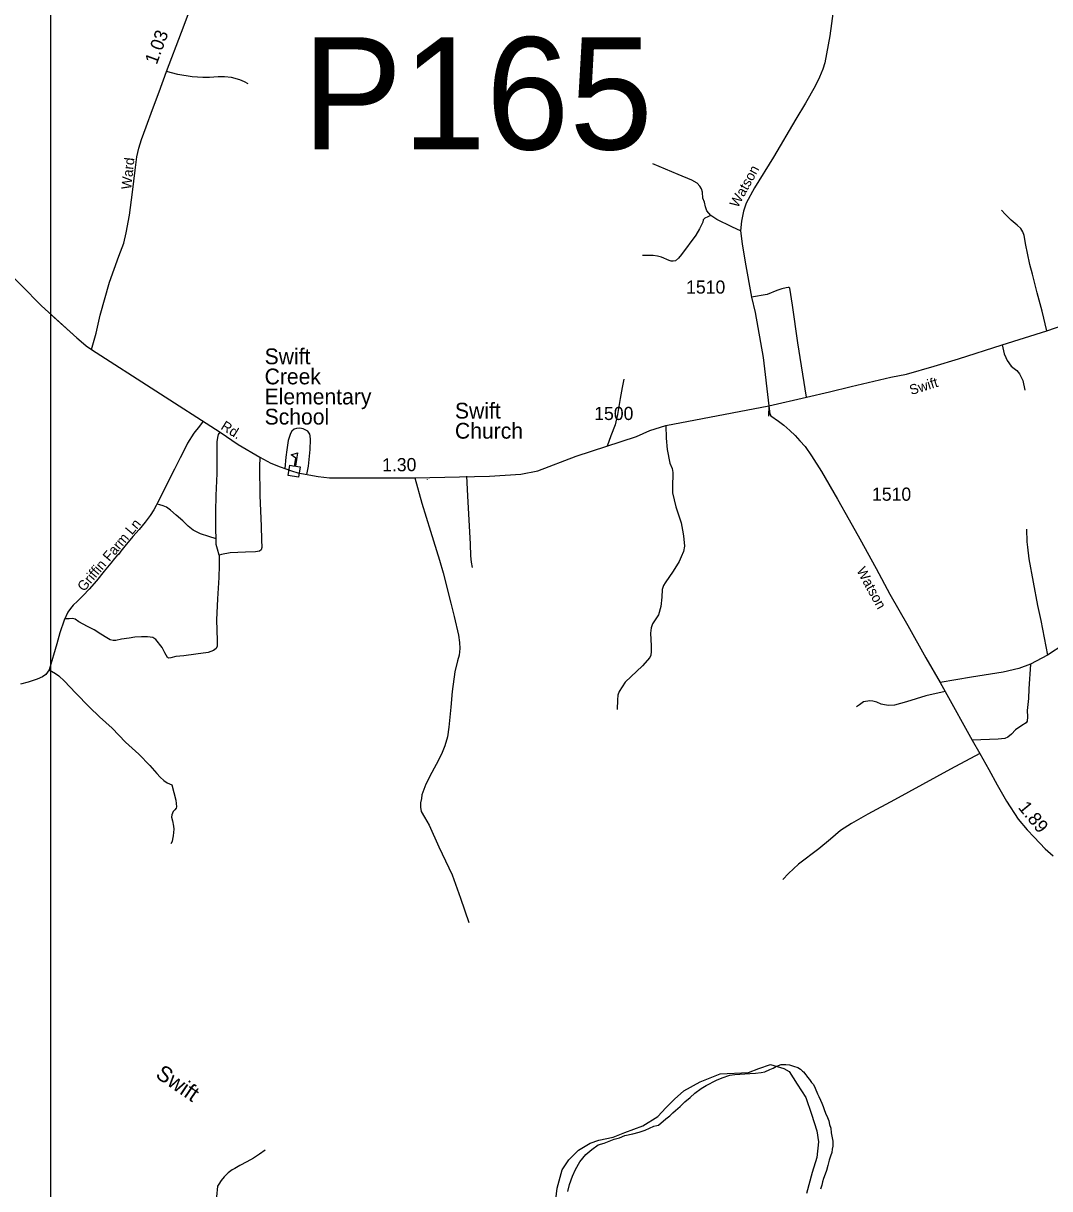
# Model space of a CAD drawing. Extents: x 2220236 to 2384410, y 720751 to 894131.
# Drawn here: x 2322920 to 2332669, y 852126 to 863199 of the extents above; entities that cross this region are included whole.
import ezdxf

# ---------------------------------------------------------------- set-up
doc = ezdxf.new("R2010")
doc.units = 0
doc.layers.add('Default', color=7, linetype='Continuous')

msp = doc.modelspace()

# ---------------------------------------------------------------- linework, layer by layer
at = {"layer": 'Default'}
for p, q in [((2323179, 870389), (2323179, 833130)), ((2330001, 859564), (2329999, 859468)), ((2326755, 858865), (2326755, 858861)), ((2332648, 857196), (2332487, 857110))]:
    msp.add_line(p, q, dxfattribs=at)
for points in [[(2323569, 860101), (2323611, 860255), (2323651, 860426), (2323739, 860739), (2323828, 860988), (2323875, 861111), (2323898, 861210), (2323930, 861376), (2323956, 861594), (2323981, 861803), (2323999, 861931), (2324017, 862014), (2324041, 862095), (2324086, 862215), (2324147, 862381), (2324210, 862549), (2324280, 862740), (2324422, 863115), (2324505, 863333)], [(2323569, 860101), (2323611, 860255), (2323651, 860426), (2323739, 860739), (2323828, 860988), (2323875, 861111), (2323898, 861210), (2323930, 861376), (2323956, 861594), (2323981, 861803), (2323999, 861931), (2324017, 862014), (2324041, 862095), (2324086, 862215), (2324147, 862381), (2324210, 862549), (2324280, 862740), (2324422, 863115), (2324505, 863333)], [(2330614, 863314), (2330580, 863079), (2330534, 862823), (2330514, 862763), (2330484, 862688), (2330443, 862602), (2330350, 862441), (2330258, 862288), (2330045, 861928), (2329866, 861637), (2329786, 861489), (2329760, 861416), (2329741, 861318), (2329733, 861228), (2329748, 861104), (2329776, 860930), (2329838, 860596), (2329871, 860451), (2329949, 860023), (2330001, 859564)], [(2330614, 863314), (2330580, 863079), (2330534, 862823), (2330514, 862763), (2330484, 862688), (2330443, 862602), (2330350, 862441), (2330258, 862288), (2330045, 861928), (2329866, 861637), (2329786, 861489), (2329760, 861416), (2329741, 861318), (2329733, 861228), (2329748, 861104), (2329776, 860930), (2329838, 860596), (2329871, 860451), (2329949, 860023), (2330001, 859564)], [(2325055, 862625), (2325021, 862643), (2324977, 862663), (2324897, 862684), (2324831, 862691), (2324771, 862690), (2324689, 862686), (2324625, 862685), (2324525, 862690), (2324388, 862713), (2324280, 862740)], [(2321476, 862533), (2321502, 862498), (2321702, 862192), (2321848, 861983), (2322006, 861735), (2322134, 861544), (2322217, 861423), (2322280, 861336), (2322314, 861302), (2322362, 861248), (2322438, 861174), (2322598, 861012), (2322707, 860909), (2323092, 860516), (2323428, 860211), (2323468, 860175), (2323516, 860134), (2323569, 860101)], [(2329451, 861373), (2329414, 861418), (2329399, 861456), (2329389, 861499), (2329376, 861539), (2329371, 861596), (2329362, 861628), (2329346, 861652), (2329320, 861680), (2329269, 861709), (2329139, 861764), (2328901, 861863)], [(2329451, 861373), (2329395, 861349), (2329379, 861333), (2329374, 861311), (2329360, 861278), (2329344, 861248), (2329307, 861188), (2329173, 861002), (2329145, 860968), (2329114, 860942), (2329092, 860938), (2329074, 860941), (2329054, 860947), (2328981, 860976), (2328943, 860988), (2328903, 860992), (2328801, 860994)], [(2329733, 861228), (2329655, 861262), (2329607, 861287), (2329552, 861313), (2329509, 861335), (2329451, 861373)], [(2332642, 860276), (2332597, 860463), (2332550, 860640), (2332506, 860816), (2332481, 860909), (2332458, 861016), (2332444, 861090), (2332426, 861182), (2332414, 861219), (2332394, 861249), (2332362, 861283), (2332303, 861330), (2332273, 861360), (2332248, 861385), (2332211, 861424)], [(2330361, 859647), (2330278, 860163), (2330228, 860520), (2330202, 860684), (2330196, 860688), (2330184, 860689), (2330166, 860687), (2330126, 860677), (2330078, 860662), (2329985, 860623), (2329838, 860596)], [(2323179, 860437), (2323428, 860211), (2323468, 860175), (2323516, 860134), (2323569, 860101)], [(2330001, 859564), (2330361, 859647), (2330579, 859697), (2330784, 859747), (2331159, 859837), (2331310, 859865), (2331571, 859941), (2331802, 860011), (2332217, 860146), (2332642, 860276), (2332808, 860335)], [(2330001, 859564), (2330361, 859647), (2330579, 859697), (2330784, 859747), (2331159, 859837), (2331310, 859865), (2331571, 859941), (2331802, 860011), (2332217, 860146), (2332642, 860276), (2332808, 860335)], [(2323569, 860101), (2324789, 859315), (2324961, 859196), (2325166, 859076), (2325272, 859021), (2325361, 858985), (2325468, 858947), (2325528, 858928), (2325722, 858892), (2325827, 858882), (2326293, 858880), (2326638, 858882), (2327348, 858898), (2327645, 858915), (2327806, 858948), (2328173, 859088), (2328745, 859275), (2328872, 859330), (2329023, 859378), (2330001, 859564)], [(2323569, 860101), (2324789, 859315), (2324961, 859196), (2325166, 859076), (2325272, 859021), (2325361, 858985), (2325468, 858947), (2325528, 858928), (2325722, 858892), (2325827, 858882), (2326293, 858880), (2326638, 858882), (2327348, 858898), (2327645, 858915), (2327806, 858948), (2328173, 859088), (2328745, 859275), (2328872, 859330), (2329023, 859378), (2330001, 859564)], [(2332217, 860146), (2332238, 860060), (2332252, 860024), (2332267, 859996), (2332303, 859942), (2332332, 859919), (2332358, 859901), (2332382, 859869), (2332413, 859807), (2332434, 859713)], [(2328624, 859819), (2328610, 859739), (2328590, 859636), (2328565, 859481), (2328542, 859383), (2328501, 859279), (2328465, 859181)], [(2330001, 859564), (2330010, 859485), (2330020, 859471), (2330092, 859420), (2330145, 859382), (2330201, 859330), (2330253, 859283), (2330296, 859233), (2330348, 859178), (2330407, 859091), (2330501, 858942), (2330655, 858679), (2330764, 858483), (2330865, 858302), (2331020, 858019), (2331151, 857775), (2331322, 857477), (2331494, 857171), (2331628, 856937), (2331677, 856851), (2331933, 856387), (2332007, 856261), (2332093, 856110), (2332172, 855965), (2332260, 855807), (2332370, 855639), (2332454, 855537), (2332521, 855466), (2332628, 855355), (2332701, 855290)], [(2330001, 859564), (2330010, 859485), (2330020, 859471), (2330092, 859420), (2330145, 859382), (2330201, 859330), (2330253, 859283), (2330296, 859233), (2330348, 859178), (2330407, 859091), (2330501, 858942), (2330655, 858679), (2330764, 858483), (2330865, 858302), (2331020, 858019), (2331151, 857775), (2331322, 857477), (2331494, 857171), (2331628, 856937), (2331677, 856851), (2331933, 856387), (2332007, 856261), (2332093, 856110), (2332172, 855965), (2332260, 855807), (2332370, 855639), (2332454, 855537), (2332521, 855466), (2332628, 855355), (2332701, 855290)], [(2324627, 859418), (2324594, 859373), (2324541, 859305), (2324480, 859211), (2324457, 859163), (2324409, 859070), (2324355, 858962), (2324292, 858838), (2324238, 858728), (2324188, 858629)], [(2329023, 859378), (2329027, 859257), (2329037, 859151), (2329060, 859021), (2329082, 858970), (2329091, 858930), (2329085, 858789), (2329086, 858737), (2329117, 858605), (2329148, 858519), (2329169, 858453), (2329183, 858384), (2329190, 858330), (2329199, 858230), (2329192, 858180), (2329170, 858130), (2329149, 858087), (2329092, 857995), (2329017, 857884), (2329001, 857858), (2328989, 857820), (2328986, 857746), (2328975, 857658), (2328952, 857579), (2328897, 857493), (2328885, 857455), (2328878, 857405), (2328881, 857345), (2328885, 857283), (2328884, 857231), (2328880, 857195), (2328872, 857175), (2328803, 857094), (2328637, 856938), (2328580, 856850), (2328568, 856816), (2328563, 856770), (2328562, 856680)], [(2324751, 858302), (2324748, 858394), (2324748, 858560), (2324753, 858714), (2324760, 858923), (2324760, 859000), (2324762, 859222), (2324768, 859264), (2324775, 859292), (2324789, 859315)], [(2325614, 858912), (2325628, 858991), (2325644, 859151), (2325649, 859246), (2325646, 859280), (2325641, 859297), (2325621, 859324), (2325578, 859345), (2325545, 859352), (2325516, 859348), (2325492, 859344), (2325472, 859325), (2325457, 859302), (2325437, 859234), (2325424, 859146), (2325412, 859078), (2325404, 858970)], [(2325166, 859076), (2325163, 858986), (2325168, 858714), (2325180, 858420), (2325183, 858291), (2325185, 858219), (2325180, 858196), (2325163, 858184), (2325125, 858178), (2325030, 858173), (2324886, 858168), (2324802, 858153), (2324780, 858146)], [(2326638, 858882), (2326707, 858639), (2326787, 858375), (2326872, 858098), (2326908, 857977), (2326980, 857689), (2327014, 857563), (2327053, 857385), (2327062, 857315), (2327066, 857259), (2327061, 857196), (2327044, 857141), (2327019, 857038), (2326993, 856852), (2326980, 856701), (2326961, 856512), (2326948, 856421), (2326925, 856334), (2326898, 856271), (2326863, 856198), (2326800, 856082), (2326744, 855970), (2326707, 855869), (2326701, 855833), (2326692, 855794), (2326693, 855750), (2326700, 855711), (2326730, 855657), (2326775, 855579), (2326867, 855374), (2326995, 855109), (2327072, 854888), (2327153, 854657)], [(2327131, 858897), (2327140, 858709), (2327165, 858249), (2327169, 858139), (2327174, 858080), (2327185, 858030)], [(2324188, 858629), (2324183, 858619), (2324159, 858578), (2324125, 858522), (2324078, 858460), (2324019, 858390), (2323960, 858323), (2323883, 858230), (2323845, 858183), (2323826, 858156), (2323808, 858139), (2323785, 858113), (2323752, 858071), (2323689, 857995), (2323616, 857901), (2323545, 857822), (2323489, 857764), (2323434, 857709), (2323393, 857671), (2323369, 857640), (2323343, 857603), (2323309, 857528), (2323268, 857408), (2323238, 857302), (2323165, 857055)], [(2324751, 858302), (2324682, 858322), (2324603, 858350), (2324533, 858382), (2324485, 858422), (2324434, 858472), (2324372, 858525), (2324319, 858575), (2324281, 858601), (2324248, 858614), (2324216, 858623), (2324188, 858629)], [(2332450, 858394), (2332453, 858274), (2332458, 858222), (2332471, 858112), (2332554, 857667), (2332586, 857524), (2332648, 857196)], [(2324780, 858146), (2324764, 858204), (2324752, 858247), (2324751, 858272), (2324751, 858302)], [(2324780, 858146), (2324780, 858048), (2324777, 857934), (2324765, 857731), (2324755, 857530), (2324761, 857334), (2324761, 857281), (2324751, 857259), (2324726, 857241), (2324675, 857221), (2324559, 857206), (2324444, 857189), (2324370, 857184), (2324321, 857171), (2324300, 857168), (2324290, 857173), (2324263, 857219), (2324238, 857269), (2324179, 857344), (2324149, 857364), (2324101, 857371), (2324041, 857371), (2323980, 857366), (2323924, 857357), (2323851, 857347), (2323798, 857336), (2323773, 857336), (2323746, 857342), (2323713, 857359), (2323655, 857395), (2323592, 857437), (2323531, 857468), (2323446, 857513), (2323411, 857537), (2323390, 857543), (2323355, 857540), (2323315, 857542)], [(2332803, 857296), (2332648, 857196)], [(2323165, 857055), (2323135, 857013), (2323102, 856989), (2323051, 856967), (2322966, 856939), (2322894, 856919)], [(2323165, 857055), (2323225, 857023), (2323258, 856998), (2323310, 856949), (2323416, 856839), (2323549, 856703), (2323643, 856610), (2323763, 856502), (2323892, 856369), (2324018, 856254), (2324123, 856147), (2324188, 856073), (2324219, 856037), (2324256, 856005), (2324287, 855984), (2324330, 855963), (2324368, 855817), (2324376, 855755), (2324372, 855741), (2324360, 855726), (2324344, 855709), (2324337, 855696), (2324331, 855679), (2324329, 855655), (2324337, 855622), (2324345, 855572), (2324349, 855543), (2324346, 855512), (2324344, 855479), (2324338, 855446), (2324333, 855424), (2324320, 855402)], [(2332487, 857110), (2332376, 857070), (2332228, 857035), (2331928, 856987), (2331628, 856937)], [(2332487, 857110), (2332472, 856876), (2332467, 856784), (2332456, 856670), (2332459, 856610), (2332457, 856570), (2332447, 856552), (2332406, 856528), (2332345, 856485), (2332308, 856444), (2332272, 856417), (2332243, 856404), (2332180, 856399), (2331933, 856387)], [(2331677, 856851), (2331493, 856809), (2331308, 856753), (2331196, 856722), (2331137, 856717), (2331100, 856723), (2331068, 856729), (2331026, 856748), (2330988, 856758), (2330962, 856761), (2330902, 856751), (2330863, 856723), (2330833, 856706)], [(2332007, 856261), (2331727, 856112), (2331196, 855822), (2330942, 855686), (2330787, 855596), (2330683, 855531), (2330586, 855448), (2330475, 855357), (2330285, 855209), (2330190, 855120), (2330135, 855063)], [(2327975, 851994), (2327991, 852131), (2328040, 852307), (2328101, 852400), (2328194, 852494), (2328304, 852560), (2328386, 852587), (2328524, 852615), (2328634, 852659), (2328804, 852725), (2328947, 852813), (2329024, 852895), (2329106, 852978), (2329194, 853055), (2329348, 853143), (2329540, 853219), (2329809, 853230), (2329908, 853269), (2330018, 853307), (2330144, 853269), (2330194, 853241), (2330271, 853121), (2330353, 852994), (2330408, 852835), (2330457, 852675), (2330474, 852571), (2330457, 852422), (2330413, 852279), (2330359, 852082)], [(2328092, 852100), (2328108, 852166), (2328137, 852246), (2328165, 852310), (2328206, 852382), (2328263, 852452), (2328321, 852499), (2328379, 852543), (2328437, 852560), (2328532, 852596), (2328584, 852609), (2328635, 852631), (2328711, 852648), (2328770, 852665), (2328828, 852683), (2328869, 852700), (2328908, 852720), (2328939, 852728), (2328952, 852731), (2329023, 852791), (2329062, 852818), (2329090, 852846), (2329114, 852868), (2329158, 852908), (2329205, 852951), (2329253, 852992), (2329299, 853033), (2329359, 853077), (2329406, 853107), (2329503, 853157), (2329558, 853180), (2329630, 853204), (2329678, 853213), (2329725, 853214), (2329773, 853217), (2329820, 853221), (2329874, 853224), (2329928, 853229), (2329964, 853236), (2330012, 853259), (2330043, 853272), (2330074, 853290), (2330079, 853292), (2330118, 853306), (2330162, 853307), (2330198, 853304), (2330236, 853291), (2330277, 853278), (2330304, 853262), (2330323, 853243), (2330330, 853236), (2330352, 853209), (2330363, 853196), (2330370, 853187), (2330388, 853163), (2330406, 853136), (2330426, 853115), (2330442, 853081), (2330464, 853027), (2330477, 853002), (2330493, 852968), (2330506, 852939), (2330518, 852908), (2330528, 852880), (2330541, 852845), (2330558, 852804), (2330571, 852771), (2330579, 852735), (2330590, 852701), (2330595, 852658), (2330609, 852579), (2330609, 852529), (2330603, 852503), (2330600, 852471), (2330586, 852434), (2330574, 852396), (2330561, 852347), (2330548, 852300), (2330536, 852265), (2330522, 852222), (2330512, 852193), (2330505, 852161), (2330491, 852121)], [(2328092, 852100), (2328108, 852166), (2328137, 852246), (2328165, 852310), (2328206, 852382), (2328263, 852452), (2328321, 852499), (2328379, 852543), (2328437, 852560), (2328532, 852596), (2328584, 852609), (2328635, 852631), (2328711, 852648), (2328770, 852665), (2328828, 852683), (2328869, 852700), (2328908, 852720), (2328939, 852728), (2328952, 852731), (2329023, 852791), (2329062, 852818), (2329090, 852846), (2329114, 852868), (2329158, 852908), (2329205, 852951), (2329253, 852992), (2329299, 853033), (2329359, 853077), (2329406, 853107), (2329503, 853157), (2329558, 853180), (2329630, 853204), (2329678, 853213), (2329725, 853214), (2329773, 853217), (2329820, 853221), (2329874, 853224), (2329928, 853229), (2329964, 853236), (2330012, 853259), (2330043, 853272), (2330074, 853290), (2330079, 853292), (2330118, 853306), (2330162, 853307), (2330198, 853304), (2330236, 853291), (2330277, 853278), (2330304, 853262), (2330323, 853243), (2330330, 853236), (2330352, 853209), (2330363, 853196), (2330370, 853187), (2330388, 853163), (2330406, 853136), (2330426, 853115), (2330442, 853081), (2330464, 853027), (2330477, 853002), (2330493, 852968), (2330506, 852939), (2330518, 852908), (2330528, 852880), (2330541, 852845), (2330558, 852804), (2330571, 852771), (2330579, 852735), (2330590, 852701), (2330595, 852658), (2330609, 852579), (2330609, 852529), (2330603, 852503), (2330600, 852471), (2330586, 852434), (2330574, 852396), (2330561, 852347), (2330548, 852300), (2330536, 852265), (2330522, 852222), (2330512, 852193), (2330505, 852161), (2330491, 852121)], [(2328092, 852100), (2328108, 852166), (2328137, 852246), (2328165, 852310), (2328206, 852382), (2328263, 852452), (2328321, 852499), (2328379, 852543), (2328437, 852560), (2328532, 852596), (2328584, 852609), (2328635, 852631), (2328711, 852648), (2328770, 852665), (2328828, 852683), (2328869, 852700), (2328908, 852720), (2328939, 852728), (2328952, 852731), (2329023, 852791), (2329062, 852818), (2329090, 852846), (2329114, 852868), (2329158, 852908), (2329205, 852951), (2329253, 852992), (2329299, 853033), (2329359, 853077), (2329406, 853107), (2329503, 853157), (2329558, 853180), (2329630, 853204), (2329678, 853213), (2329725, 853214), (2329773, 853217), (2329820, 853221), (2329874, 853224), (2329928, 853229), (2329964, 853236), (2330012, 853259), (2330043, 853272), (2330074, 853290), (2330079, 853292), (2330118, 853306), (2330162, 853307), (2330198, 853304), (2330236, 853291), (2330277, 853278), (2330304, 853262), (2330323, 853243), (2330330, 853236), (2330352, 853209), (2330363, 853196), (2330370, 853187), (2330388, 853163), (2330406, 853136), (2330426, 853115), (2330442, 853081), (2330464, 853027), (2330477, 853002), (2330493, 852968), (2330506, 852939), (2330518, 852908), (2330528, 852880), (2330541, 852845), (2330558, 852804), (2330571, 852771), (2330579, 852735), (2330590, 852701), (2330595, 852658), (2330609, 852579), (2330609, 852529), (2330603, 852503), (2330600, 852471), (2330586, 852434), (2330574, 852396), (2330561, 852347), (2330548, 852300), (2330536, 852265), (2330522, 852222), (2330512, 852193), (2330505, 852161), (2330491, 852121)], [(2325217, 852494), (2325164, 852455), (2325107, 852416), (2325044, 852382), (2324976, 852348), (2324928, 852318), (2324905, 852307), (2324867, 852277), (2324829, 852240), (2324799, 852205), (2324777, 852169), (2324765, 852149), (2324761, 852116), (2324757, 852083), (2324756, 852048), (2324754, 852026), (2324747, 852006), (2324726, 851975), (2324694, 851928), (2324673, 851895), (2324658, 851857)]]:
    msp.add_lwpolyline(points, dxfattribs=at)
msp.add_lwpolyline([(2325435, 858904), (2325450, 859000), (2325495, 858993), (2325507, 859068), (2325464, 859099), (2325524, 859119), (2325505, 858992), (2325550, 858985), (2325535, 858888)], close=True, dxfattribs=at)

# ---------------------------------------------------------------- texts
for s, height, rotation, p in [('1.03', 125, 69.5724, (2324187, 862801)), ('Ward', 95, 83.906, (2323944, 861617)), ('Watson', 95, 61.1212, (2329706, 861440)), ('Swift', 95, 17.0782, (2331354, 859667)), ('Rd.', 95, 328.0484, (2324788, 859348)), ('1.30', 125, 0.6165, (2326329, 858941)), ('Griffin Farm Ln', 95, 49.7433, (2323496, 857794)), ('Watson', 95, 298.7611, (2330831, 858001)), ('1.89', 125, 309.3229, (2332364, 855746)), ('Swift', 150, 325.8594, (2324166, 853190))]:
    msp.add_text(s, height=height, rotation=rotation, dxfattribs=at).set_placement(p)
for s, height, p in [('P165', 1066.3, (2325570, 862001)), ('1510', 125, (2329216, 860631)), ('Swift ', 150, (2325212, 859960)), ('Creek', 150, (2325212, 859769)), ('Elementary', 150, (2325212, 859578)), ('Swift ', 150, (2327020, 859444)), ('School', 150, (2325212, 859387)), ('1500', 125, (2328343, 859430)), ('Church', 150, (2327020, 859253)), ('1510', 125, (2330982, 858663))]:
    msp.add_text(s, height=height, dxfattribs=at).set_placement(p)

doc.saveas('drawing.dxf')
